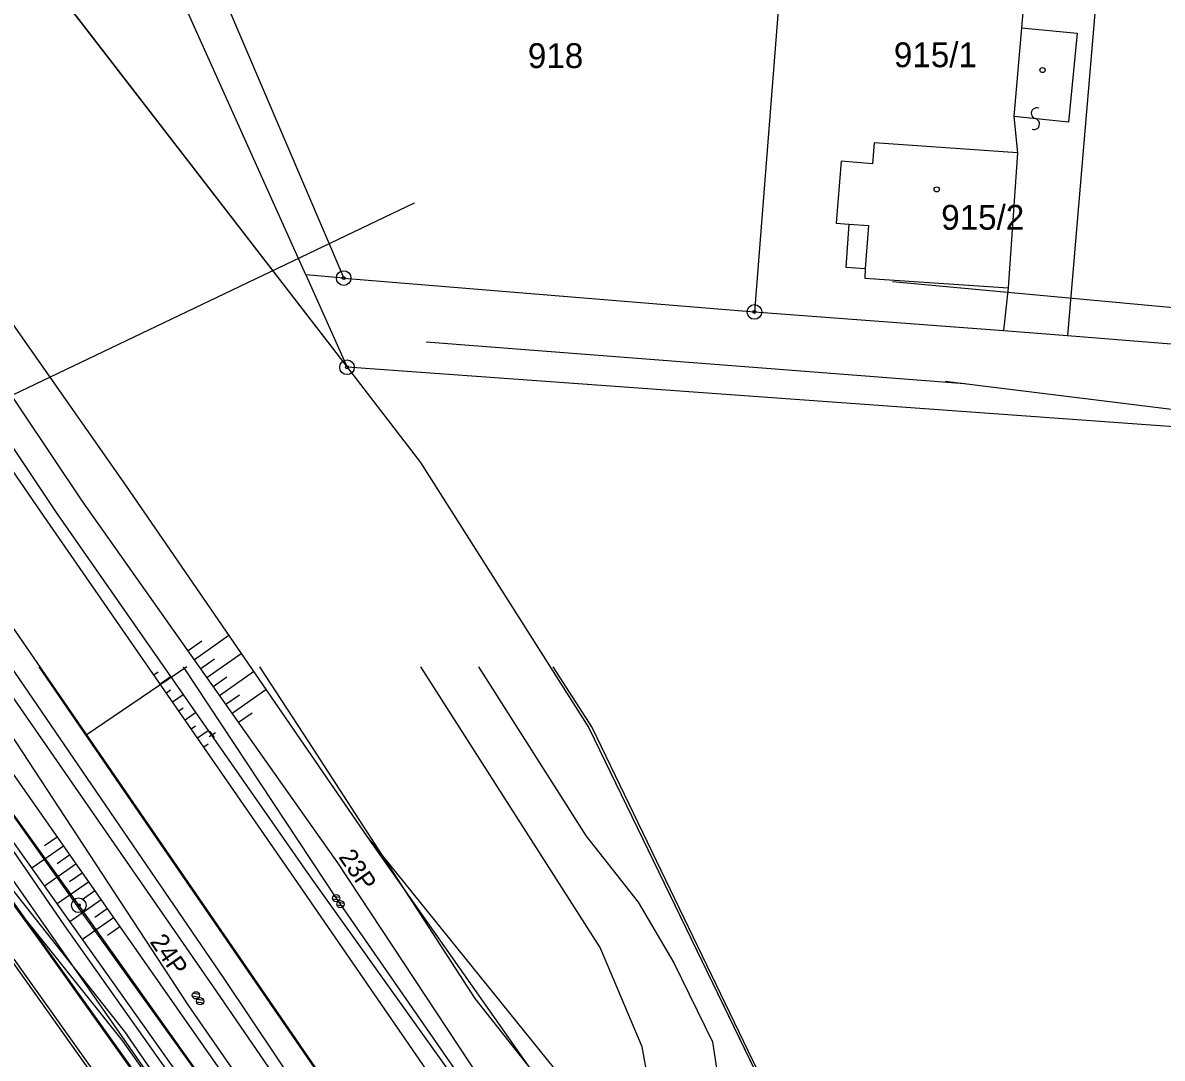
# Model space of a CAD drawing. Extents: x -469926 to -462499, y -1098642 to -1092733.
# Drawn here: x -465735.2 to -465657.2, y -1094615.7 to -1094544.8 of the extents above; entities that cross this region are included whole.
import ezdxf

# ---------------------------------------------------------------- set-up
doc = ezdxf.new("R2010")
doc.units = 0
for name, color, linetype in [('Vrstva 1', 7, 'Continuous'), ('Vrstva 10', 7, 'Continuous'), ('Vrstva 11', 7, 'Continuous'), ('Vrstva 12', 7, 'Continuous'), ('Vrstva 14', 7, 'Continuous'), ('Vrstva 24', 7, 'Continuous'), ('Vrstva 25', 7, 'Continuous'), ('Vrstva 4', 7, 'Continuous'), ('Vrstva 48', 7, 'Continuous'), ('Vrstva 50', 7, 'Continuous'), ('Vrstva 51', 7, 'Continuous'), ('Vrstva 6', 7, 'Continuous'), ('Vrstva 60', 7, 'Continuous'), ('Vrstva 63', 7, 'Continuous'), ('Vrstva 8', 7, 'Continuous')]:
    doc.layers.add(name, color=color, linetype=linetype)

msp = doc.modelspace()

# ---------------------------------------------------------------- linework, layer by layer
at = {"layer": 'Vrstva 1'}
for p, q in [((-465749.32, -1094521.35), (-465713, -1094568.41)), ((-465749.32, -1094521.35), (-465713, -1094568.41)), ((-465727.99, -1094527.71), (-465713.23, -1094562.3)), ((-465727.99, -1094527.71), (-465713.23, -1094562.3)), ((-465715.83, -1094562.08), (-465730.43, -1094529.52)), ((-465715.83, -1094562.08), (-465730.43, -1094529.52)), ((-465682.73, -1094534.44), (-465685.1, -1094564.62)), ((-465682.73, -1094534.44), (-465685.1, -1094564.62)), ((-465666.09, -1094536.86), (-465666.81, -1094545.17)), ((-465666.09, -1094536.86), (-465666.81, -1094545.17)), ((-465661.22, -1094537.57), (-465663.66, -1094566.23)), ((-465661.22, -1094537.57), (-465663.66, -1094566.23)), ((-465666.81, -1094545.17), (-465667.34, -1094551.23)), ((-465666.81, -1094545.17), (-465667.34, -1094551.23)), ((-465667.34, -1094551.23), (-465667.09, -1094553.72)), ((-465667.34, -1094551.23), (-465667.09, -1094553.72)), ((-465676.91, -1094553.04), (-465677.01, -1094554.47)), ((-465676.91, -1094553.04), (-465677.01, -1094554.47)), ((-465667.09, -1094553.72), (-465676.91, -1094553.04)), ((-465667.09, -1094553.72), (-465676.91, -1094553.04)), ((-465679.16, -1094554.29), (-465679.5, -1094558.53)), ((-465679.16, -1094554.29), (-465679.5, -1094558.53)), ((-465677.01, -1094554.47), (-465679.16, -1094554.29)), ((-465677.01, -1094554.47), (-465679.16, -1094554.29)), ((-465679.5, -1094558.53), (-465678.63, -1094558.62)), ((-465679.5, -1094558.53), (-465678.63, -1094558.62)), ((-465678.63, -1094558.62), (-465678.83, -1094561.55)), ((-465678.63, -1094558.62), (-465678.83, -1094561.55)), ((-465678.83, -1094561.55), (-465677.51, -1094561.64)), ((-465678.83, -1094561.55), (-465677.51, -1094561.64)), ((-465677.51, -1094561.64), (-465677.55, -1094562.31)), ((-465677.51, -1094561.64), (-465677.55, -1094562.31)), ((-465713.23, -1094562.3), (-465715.83, -1094562.08)), ((-465715.83, -1094562.08), (-465713, -1094568.41)), ((-465713.23, -1094562.3), (-465715.83, -1094562.08)), ((-465715.83, -1094562.08), (-465713, -1094568.41)), ((-465713.23, -1094562.3), (-465685.1, -1094564.62)), ((-465713.23, -1094562.3), (-465685.1, -1094564.62)), ((-465677.55, -1094562.31), (-465667.73, -1094562.98)), ((-465677.55, -1094562.31), (-465667.73, -1094562.98)), ((-465667.73, -1094562.98), (-465668.05, -1094565.9)), ((-465667.73, -1094562.98), (-465668.05, -1094565.9)), ((-465685.1, -1094564.62), (-465668.05, -1094565.9)), ((-465685.1, -1094564.62), (-465668.05, -1094565.9)), ((-465668.05, -1094565.9), (-465663.66, -1094566.23)), ((-465668.05, -1094565.9), (-465663.66, -1094566.23)), ((-465663.66, -1094566.23), (-465642.79, -1094567.93)), ((-465663.66, -1094566.23), (-465642.79, -1094567.93)), ((-465654.92, -1094572.6), (-465713, -1094568.41)), ((-465713, -1094568.41), (-465707.97, -1094574.94)), ((-465654.92, -1094572.6), (-465713, -1094568.41)), ((-465713, -1094568.41), (-465707.97, -1094574.94)), ((-465707.97, -1094574.94), (-465696.43, -1094593.1)), ((-465707.97, -1094574.94), (-465696.43, -1094593.1)), ((-465731.37, -1094605.25), (-465751.23, -1094577.75)), ((-465731.37, -1094605.25), (-465751.23, -1094577.75)), ((-465696.43, -1094593.1), (-465670.01, -1094647.6)), ((-465696.43, -1094593.1), (-465670.01, -1094647.6)), ((-465697.67, -1094652.61), (-465731.37, -1094605.25)), ((-465697.67, -1094652.61), (-465731.37, -1094605.25))]:
    msp.add_line(p, q, dxfattribs=at)
at = {"layer": 'Vrstva 10'}
for points in [[(-465749.32, -1094521.35), (-465749.32, -1094521.35), (-465713, -1094568.41)], [(-465697.67, -1094652.61), (-465731.37, -1094605.25), (-465751.23, -1094577.75), (-465769.72, -1094568.39)], [(-465713, -1094568.41), (-465707.97, -1094574.94), (-465696.43, -1094593.1), (-465670.01, -1094647.6), (-465660.01, -1094663.44), (-465652.18, -1094672.09), (-465617.16, -1094722.6)]]:
    msp.add_lwpolyline(points, dxfattribs=at)
at = {"layer": 'Vrstva 11'}
for p, q in [((-465713.991, -1094604.801), (-465713.524, -1094604.878)), ((-465713.947, -1094604.618), (-465713.508, -1094604.69)), ((-465713.699, -1094605.209), (-465713.232, -1094605.285)), ((-465713.657, -1094605.025), (-465713.215, -1094605.097)), ((-465723.592, -1094611.454), (-465723.125, -1094611.531)), ((-465723.548, -1094611.271), (-465723.109, -1094611.343)), ((-465723.258, -1094611.678), (-465722.816, -1094611.75)), ((-465723.3, -1094611.862), (-465722.833, -1094611.938))]:
    msp.add_line(p, q, dxfattribs=at)
for centre in [(-465713.746, -1094604.764), (-465713.746, -1094604.764), (-465713.454, -1094605.17), (-465713.454, -1094605.17), (-465723.347, -1094611.417), (-465723.347, -1094611.417), (-465723.055, -1094611.823), (-465723.055, -1094611.823)]:
    msp.add_circle(centre, 0.25, dxfattribs=at)
at = {"layer": 'Vrstva 12'}
msp.add_line((-465755.057, -1094579.467), (-465708.387, -1094557.14), dxfattribs=at)
msp.add_line((-465755.057, -1094579.467), (-465708.387, -1094557.14), dxfattribs=at)
at = {"layer": 'Vrstva 14'}
msp.add_line((-465643.206, -1094565.547), (-465675.653, -1094562.558), dxfattribs=at)
msp.add_line((-465643.206, -1094565.547), (-465675.653, -1094562.558), dxfattribs=at)
at = {"layer": 'Vrstva 24'}
for centre, radius in [((-465713.23, -1094562.3), 0.5), ((-465713.23, -1094562.3), 0.5), ((-465713.23, -1094562.3), 0.1), ((-465713.23, -1094562.3), 0.1), ((-465685.1, -1094564.62), 0.5), ((-465685.1, -1094564.62), 0.5), ((-465685.1, -1094564.62), 0.1), ((-465685.1, -1094564.62), 0.1), ((-465713, -1094568.41), 0.5), ((-465713, -1094568.41), 0.5), ((-465713, -1094568.41), 0.1), ((-465713, -1094568.41), 0.1), ((-465731.37, -1094605.25), 0.5), ((-465731.37, -1094605.25), 0.5), ((-465731.37, -1094605.25), 0.1), ((-465731.37, -1094605.25), 0.1)]:
    msp.add_circle(centre, radius, dxfattribs=at)
at = {"layer": 'Vrstva 25'}
for centre in [(-465665.37, -1094548.06), (-465665.37, -1094548.06), (-465672.62, -1094556.23), (-465672.62, -1094556.23)]:
    msp.add_circle(centre, 0.175, dxfattribs=at)
at = {"layer": 'Vrstva 4'}
for p, q in [((-465666.81, -1094545.17), (-465663, -1094545.54)), ((-465666.81, -1094545.17), (-465663, -1094545.54)), ((-465663, -1094545.54), (-465663.59, -1094551.62)), ((-465663, -1094545.54), (-465663.59, -1094551.62)), ((-465663.59, -1094551.62), (-465667.34, -1094551.23)), ((-465663.59, -1094551.62), (-465667.34, -1094551.23)), ((-465667.09, -1094553.72), (-465667.73, -1094562.98)), ((-465667.09, -1094553.72), (-465667.73, -1094562.98)), ((-465678.63, -1094558.62), (-465677.3, -1094558.71)), ((-465678.63, -1094558.62), (-465677.3, -1094558.71)), ((-465677.3, -1094558.71), (-465677.51, -1094561.64)), ((-465677.3, -1094558.71), (-465677.51, -1094561.64)), ((-465734.14, -1094607.54), (-465754.19, -1094579.99)), ((-465734.14, -1094607.54), (-465754.19, -1094579.99)), ((-465700.43, -1094654.79), (-465734.14, -1094607.54)), ((-465700.43, -1094654.79), (-465734.14, -1094607.54)), ((-465735.82, -1094608.94), (-465702.17, -1094656.16)), ((-465735.82, -1094608.94), (-465702.17, -1094656.16))]:
    msp.add_line(p, q, dxfattribs=at)
at = {"layer": 'Vrstva 48'}
for p, q in [((-465723.456, -1094588.427), (-465721.102, -1094586.764)), ((-465723.456, -1094588.427), (-465721.102, -1094586.764)), ((-465723.889, -1094587.814), (-465722.944, -1094587.147)), ((-465723.889, -1094587.814), (-465722.944, -1094587.147)), ((-465723.023, -1094589.039), (-465722.085, -1094588.376)), ((-465723.023, -1094589.039), (-465722.085, -1094588.376)), ((-465722.591, -1094589.652), (-465720.253, -1094588)), ((-465722.591, -1094589.652), (-465720.253, -1094588)), ((-465726.227, -1094589.462), (-465725.941, -1094589.264)), ((-465726.227, -1094589.462), (-465725.941, -1094589.264)), ((-465725.8, -1094590.079), (-465725.084, -1094589.583)), ((-465725.8, -1094590.079), (-465725.084, -1094589.583)), ((-465722.158, -1094590.264), (-465721.226, -1094589.606)), ((-465722.158, -1094590.264), (-465721.226, -1094589.606)), ((-465721.725, -1094590.877), (-465719.402, -1094589.237)), ((-465721.725, -1094590.877), (-465719.402, -1094589.237)), ((-465725.373, -1094590.695), (-465725.086, -1094590.497)), ((-465725.373, -1094590.695), (-465725.086, -1094590.497)), ((-465720.859, -1094592.102), (-465718.553, -1094590.473)), ((-465720.859, -1094592.102), (-465718.553, -1094590.473)), ((-465724.947, -1094591.312), (-465724.227, -1094590.814)), ((-465724.947, -1094591.312), (-465724.227, -1094590.814)), ((-465721.292, -1094591.489), (-465720.367, -1094590.835)), ((-465721.292, -1094591.489), (-465720.367, -1094590.835)), ((-465724.52, -1094591.929), (-465724.231, -1094591.729)), ((-465724.52, -1094591.929), (-465724.231, -1094591.729)), ((-465724.093, -1094592.546), (-465723.369, -1094592.045)), ((-465724.093, -1094592.546), (-465723.369, -1094592.045)), ((-465720.427, -1094592.715), (-465719.508, -1094592.065)), ((-465720.427, -1094592.715), (-465719.508, -1094592.065)), ((-465723.666, -1094593.162), (-465723.376, -1094592.961)), ((-465723.666, -1094593.162), (-465723.376, -1094592.961)), ((-465723.239, -1094593.779), (-465722.512, -1094593.275)), ((-465723.239, -1094593.779), (-465722.512, -1094593.275)), ((-465722.813, -1094594.396), (-465722.521, -1094594.194)), ((-465722.813, -1094594.396), (-465722.521, -1094594.194)), ((-465732.857, -1094600.583), (-465733.724, -1094601.19)), ((-465732.857, -1094600.583), (-465733.724, -1094601.19)), ((-465732.428, -1094601.198), (-465734.59, -1094602.71)), ((-465732.428, -1094601.198), (-465734.59, -1094602.71)), ((-465731.568, -1094602.427), (-465733.721, -1094603.933)), ((-465731.568, -1094602.427), (-465733.721, -1094603.933)), ((-465731.997, -1094601.812), (-465732.861, -1094602.416)), ((-465731.997, -1094601.812), (-465732.861, -1094602.416)), ((-465731.137, -1094603.041), (-465731.997, -1094603.643)), ((-465731.137, -1094603.041), (-465731.997, -1094603.643)), ((-465730.708, -1094603.656), (-465732.852, -1094605.156)), ((-465730.708, -1094603.656), (-465732.852, -1094605.156)), ((-465730.278, -1094604.271), (-465731.133, -1094604.869)), ((-465730.278, -1094604.271), (-465731.133, -1094604.869)), ((-465729.847, -1094604.885), (-465731.982, -1094606.379)), ((-465729.847, -1094604.885), (-465731.982, -1094606.379)), ((-465729.418, -1094605.5), (-465730.27, -1094606.096)), ((-465729.418, -1094605.5), (-465730.27, -1094606.096)), ((-465728.988, -1094606.115), (-465731.113, -1094607.602)), ((-465728.988, -1094606.115), (-465731.113, -1094607.602)), ((-465728.558, -1094606.729), (-465729.406, -1094607.322)), ((-465728.558, -1094606.729), (-465729.406, -1094607.322))]:
    msp.add_line(p, q, dxfattribs=at)
at = {"layer": 'Vrstva 51'}
for centre, radius, start, end in [((-465665.764, -1094551.02), 0.376, 68.99036, 255.30149), ((-465665.764, -1094551.02), 0.376, 68.99036, 255.30149), ((-465665.95, -1094551.749), 0.377, 248.31432, 75.97753), ((-465665.95, -1094551.749), 0.377, 248.31432, 75.97753)]:
    msp.add_arc(centre, radius, start, end, dxfattribs=at)
at = {"layer": 'Vrstva 6'}
msp.add_line((-465750.934, -1094581.981), (-465615.957, -1094775.392), dxfattribs=at)
for points in [[(-465764.57, -1094524.1), (-465744.54, -1094553.15), (-465728.17, -1094576.48), (-465711.62, -1094600.56), (-465689.57, -1094631.93), (-465682.97, -1094643.735), (-465676.37, -1094655.54), (-465658.45, -1094683.55), (-465643.77, -1094704.26), (-465629.83, -1094723.965), (-465615.89, -1094743.67), (-465598.7, -1094758.84), (-465586.6, -1094780.28), (-465568.25, -1094802.77), (-465557.01, -1094824.5), (-465549.26, -1094833.47), (-465549.2, -1094829.81)], [(-465542.645, -1094856.19), (-465561.38, -1094828.63), (-465575.13, -1094808.61), (-465592.17, -1094783.73), (-465605.09, -1094765.02), (-465619.31, -1094745.2), (-465646.85, -1094705.26), (-465661.57, -1094683.67), (-465677.31, -1094661.01), (-465693.87, -1094636.55), (-465698.42, -1094629.78), (-465716.18, -1094603.98), (-465733.73, -1094578.62), (-465748.29, -1094557.47), (-465768.97, -1094527.43)], [(-465759.83, -1094562.03), (-465724.66, -1094612.3), (-465708.74, -1094635.05), (-465698.93, -1094649.17), (-465687.13, -1094668.12), (-465674.06, -1094684.97), (-465656.74, -1094710.77), (-465644.72, -1094728.87), (-465624.87, -1094757.08), (-465617, -1094767.85), (-465608.19, -1094781.445)], [(-465434.36, -1095026.37), (-465448.49, -1095009.06), (-465466.41, -1094985.15), (-465481.4, -1094961.47), (-465496.39, -1094937.79), (-465514.47, -1094911.93), (-465541.255, -1094872.83), (-465568.04, -1094833.73), (-465581.135, -1094814.86), (-465597.23, -1094791.03), (-465612.74, -1094768.15), (-465622.568, -1094754.33), (-465641.197, -1094726.93), (-465652.461, -1094710.94), (-465670.86, -1094684.36), (-465683.59, -1094665.34), (-465705.04, -1094634.71), (-465721.42, -1094610.27), (-465739.86, -1094583.31), (-465754.366, -1094564.659), (-465741.97, -1094582.27)], [(-465601.1, -1094799.01), (-465619.15, -1094767.7), (-465625.621, -1094757.74), (-465636.356, -1094742.395), (-465646.95, -1094727.19), (-465657.996, -1094711.59), (-465677.28, -1094685.26), (-465689.046, -1094669.47), (-465702.48, -1094651.14), (-465710.3, -1094636.99), (-465726.9, -1094613.53), (-465741.385, -1094593.15), (-465755.87, -1094572.77)], [(-465759.28, -1094574.66), (-465743.655, -1094594.415), (-465728.03, -1094614.17)], [(-465759.28, -1094574.66), (-465743.655, -1094594.415), (-465728.03, -1094614.17)], [(-465759.56, -1094575.52), (-465728.4, -1094614.5), (-465702.62, -1094651), (-465728.03, -1094614.17)], [(-465759.56, -1094575.52), (-465728.4, -1094614.5), (-465702.62, -1094651), (-465728.03, -1094614.17)], [(-465741.97, -1094582.27), (-465721.96, -1094611.13), (-465705.49, -1094635.17), (-465696.21, -1094648.65), (-465684.35, -1094666.25), (-465671.36, -1094684.57), (-465662.225, -1094697.895), (-465653.09, -1094711.22), (-465642.9, -1094727.83), (-465633.03, -1094741.705), (-465623.16, -1094755.58), (-465614.39, -1094768.07), (-465597.56, -1094792.02), (-465581.68, -1094815.22), (-465569.22, -1094833.47), (-465562.56, -1094841.729)], [(-465711.62, -1094600.56), (-465688.58, -1094629.09), (-465673.68, -1094652.27), (-465655.08, -1094679.58), (-465632.16, -1094701.61), (-465626.959, -1094703.599)]]:
    msp.add_lwpolyline(points, dxfattribs=at)
msp.add_lwpolyline([(-465768.97, -1094527.43), (-465746.93, -1094557.38), (-465732.96, -1094578.28), (-465715.52, -1094603.31), (-465699.9, -1094625.16), (-465692.91, -1094635.8), (-465699.37, -1094623.96), (-465713.62, -1094602.35), (-465731.14, -1094577.55), (-465745.6, -1094555.97), (-465757.285, -1094541.7)], close=True, dxfattribs=at)
msp.add_lwpolyline([(-465768.97, -1094527.43), (-465746.93, -1094557.38), (-465732.96, -1094578.28), (-465715.52, -1094603.31), (-465699.9, -1094625.16), (-465692.91, -1094635.8), (-465699.37, -1094623.96), (-465713.62, -1094602.35), (-465731.14, -1094577.55), (-465745.6, -1094555.97), (-465757.285, -1094541.7)], close=True, dxfattribs=at)
at = {"layer": 'Vrstva 60'}
for points in [[(-465744.544, -1094573.584), (-465736.2, -1094585.78), (-465720.14, -1094609.15), (-465704.28, -1094632.25), (-465683.01, -1094663.19), (-465668.85, -1094683.82), (-465660.15, -1094696.49), (-465651.989, -1094708.29), (-465639.45, -1094726.56), (-465634.45, -1094733.83), (-465625.22, -1094747.28), (-465612.47, -1094765.86), (-465597.64, -1094787.45), (-465581.093, -1094811.54)], [(-465643.795, -1094720.116), (-465660.074, -1094696.371), (-465671.687, -1094679.734), (-465699.645, -1094639.047), (-465728.004, -1094597.776), (-465734.08, -1094588.92)]]:
    msp.add_lwpolyline(points, dxfattribs=at)
at = {"layer": 'Vrstva 63'}
for p, q in [((-465722.434, -1094593.702), (-465722.018, -1094593.424)), ((-465722.434, -1094593.702), (-465722.018, -1094593.424)), ((-465722.087, -1094593.771), (-465722.365, -1094593.355)), ((-465722.087, -1094593.771), (-465722.365, -1094593.355)), ((-465722.226, -1094593.563), (-465722.226, -1094593.563)), ((-465722.226, -1094593.563), (-465722.226, -1094593.563))]:
    msp.add_line(p, q, dxfattribs=at)
for points in [[(-465750.268, -1094588.92), (-465735.507, -1094609.71), (-465703.581, -1094654.679)], [(-465750.268, -1094588.92), (-465735.507, -1094609.71), (-465703.581, -1094654.679)], [(-465733.737, -1094607.97), (-465747.348, -1094588.92)], [(-465733.737, -1094607.97), (-465747.348, -1094588.92)], [(-465744.543, -1094588.92), (-465732.343, -1094606.658), (-465699.418, -1094653.245)], [(-465744.543, -1094588.92), (-465732.343, -1094606.658), (-465699.418, -1094653.245)], [(-465643.795, -1094730.792), (-465697.503, -1094652.576), (-465731.074, -1094605.861), (-465743.083, -1094588.92)], [(-465643.795, -1094730.792), (-465697.503, -1094652.576), (-465731.074, -1094605.861), (-465743.083, -1094588.92)], [(-465643.795, -1094727.153), (-465655.035, -1094710.492), (-465662.553, -1094699.953), (-465686.815, -1094665.598), (-465696.914, -1094650.943), (-465723.836, -1094612.144), (-465739.063, -1094588.92)], [(-465643.795, -1094727.153), (-465655.035, -1094710.492), (-465662.553, -1094699.953), (-465686.815, -1094665.598), (-465696.914, -1094650.943), (-465723.836, -1094612.144), (-465739.063, -1094588.92)], [(-465643.795, -1094720.116), (-465660.074, -1094696.371), (-465671.687, -1094679.734), (-465699.645, -1094639.047), (-465728.004, -1094597.776), (-465734.08, -1094588.92)], [(-465723.968, -1094588.92), (-465730.866, -1094593.594)], [(-465723.968, -1094588.92), (-465730.866, -1094593.594)], [(-465724.225, -1094588.92), (-465713.71, -1094604.81), (-465698.292, -1094627.056), (-465676.426, -1094658.533), (-465665.317, -1094673.695), (-465659.477, -1094682.997)], [(-465724.225, -1094588.92), (-465713.71, -1094604.81), (-465698.292, -1094627.056), (-465676.426, -1094658.533), (-465665.317, -1094673.695), (-465659.477, -1094682.997)], [(-465689.14, -1094630.718), (-465704.231, -1094611.632), (-465715.621, -1094594.05), (-465718.974, -1094588.92)], [(-465689.14, -1094630.718), (-465704.231, -1094611.632), (-465715.621, -1094594.05), (-465718.974, -1094588.92)], [(-465689.14, -1094630.718), (-465691.533, -1094621.854), (-465692.778, -1094614.943), (-465695.673, -1094608.132), (-465707.951, -1094588.92)], [(-465689.14, -1094630.718), (-465691.533, -1094621.854), (-465692.778, -1094614.943), (-465695.673, -1094608.132), (-465707.951, -1094588.92)], [(-465704.001, -1094588.92), (-465696.616, -1094600.52), (-465693.068, -1094605.029), (-465690.621, -1094609.186), (-465687.974, -1094614.596), (-465687.03, -1094620.755), (-465685.535, -1094627.015), (-465682.688, -1094632.324)], [(-465704.001, -1094588.92), (-465696.616, -1094600.52), (-465693.068, -1094605.029), (-465690.621, -1094609.186), (-465687.974, -1094614.596), (-465687.03, -1094620.755), (-465685.535, -1094627.015), (-465682.688, -1094632.324)], [(-465698.906, -1094588.92), (-465696.22, -1094593.11), (-465669.861, -1094647.689), (-465660.002, -1094663.455)], [(-465698.906, -1094588.92), (-465696.22, -1094593.11), (-465669.861, -1094647.689), (-465660.002, -1094663.455)], [(-465701.066, -1094653.682), (-465733.737, -1094607.97)], [(-465701.066, -1094653.682), (-465733.737, -1094607.97)]]:
    msp.add_lwpolyline(points, dxfattribs=at)
at = {"layer": 'Vrstva 8'}
for p, q in [((-465670.712, -1094569.543), (-465707.59, -1094566.687)), ((-465670.712, -1094569.543), (-465707.59, -1094566.687)), ((-465623.075, -1094575.434), (-465672.04, -1094569.379)), ((-465623.075, -1094575.434), (-465672.04, -1094569.379))]:
    msp.add_line(p, q, dxfattribs=at)

# ---------------------------------------------------------------- texts
at = {"layer": 'Vrstva 11'}
for s, p in [('23P', (-465713.619, -1094601.945)), ('24P', (-465726.543, -1094607.753))]:
    msp.add_text(s, height=1.25, rotation=304.64122, dxfattribs=at).set_placement(p)
at = {"layer": 'Vrstva 50'}
for s, p in [('918', (-465700.616, -1094547.92)), ('915/1', (-465675.552, -1094547.86)), ('915/2', (-465672.31, -1094558.99))]:
    msp.add_text(s, height=1.7, dxfattribs=at).set_placement(p)

doc.saveas('drawing.dxf')
